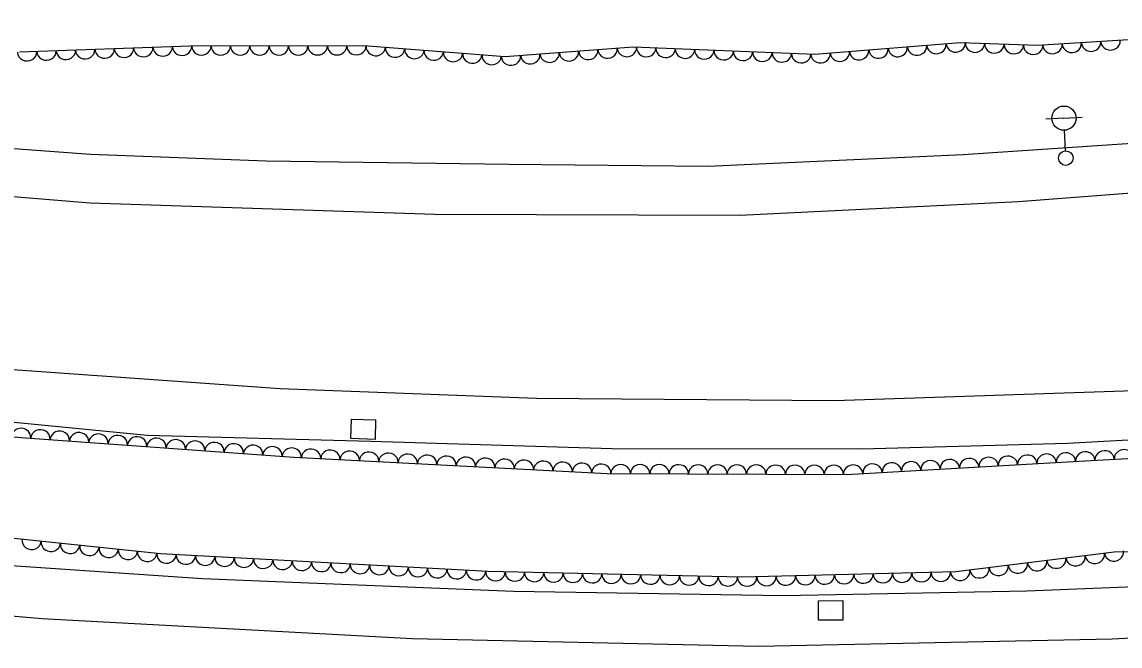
# Model space of a CAD drawing. Extents: x 1722896 to 1754269, y 648279 to 666297.
# Drawn here: x 1744970.8 to 1745197.5, y 651794.1 to 651922.9 of the extents above; entities that cross this region are included whole.
import ezdxf

# ---------------------------------------------------------------- set-up
doc = ezdxf.new("R2010")
doc.units = 0
for name, color, linetype in [('SURVEY - CENTERLINE - Preliminary Text', 7, 'Continuous'), ('SURVEY - DRAINAGE - Natural Features', 7, 'Continuous'), ('SURVEY - DTM - Breaklines', 7, 'Continuous'), ('SURVEY - VEGETATION - Features with Text', 7, 'Continuous')]:
    doc.layers.add(name, color=color, linetype=linetype)

msp = doc.modelspace()

# ---------------------------------------------------------------- linework, layer by layer
at = {"layer": 'SURVEY - CENTERLINE - Preliminary Text'}
for points in [[(1744417.57, 651954.56), (1744476.63, 651946.66), (1744519.52, 651940.63), (1744589.45, 651931.19), (1744657.16, 651921.82), (1744761.49, 651908.29), (1744845.14, 651898.46), (1744907.69, 651891.93), (1744984.94, 651885.57), (1745056.09, 651883.28), (1745119.07, 651883.04), (1745176.58, 651885.85), (1745245.69, 651891.19), (1745282.62, 651894.85), (1745316.45, 651899.29)], [(1744428.61, 651917.82), (1744494.53, 651908.99), (1744571.23, 651898.17), (1744636.58, 651889.4), (1744713.29, 651878.82), (1744780.05, 651870.32), (1744831.53, 651864.7), (1744902.34, 651857.13), (1744965.06, 651851.45), (1745024.16, 651847.27), (1745077.03, 651845.29), (1745138.58, 651844.83), (1745202.53, 651846.9), (1745265.56, 651851.03), (1745296.15, 651853.76), (1745332.46, 651857.97)], [(1744888.47, 651904.92), (1744932.85, 651899.5), (1744985, 651895.66), (1745021.22, 651894.26), (1745071.36, 651893.58), (1745112.42, 651893.15), (1745165.13, 651895.58), (1745224.63, 651899.57), (1745270.94, 651903.69), (1745312.62, 651909.18)], [(1744430.57, 651906.99), (1744477.51, 651900.82), (1744531.64, 651893.32), (1744601, 651883.98), (1744661.3, 651876.86), (1744719.2, 651868.7), (1744777.16, 651861.06), (1744827.35, 651855.39), (1744883.63, 651848.94), (1744942.37, 651842.93), (1744996.72, 651837.63), (1745042.89, 651836.42), (1745092.68, 651834.86), (1745144.19, 651834.83), (1745186.66, 651835.99), (1745231.85, 651838.46), (1745285.51, 651842.63), (1745300.12, 651844.27), (1745336.22, 651848.26)], [(1745347.5, 651819.12), (1745291.21, 651812.48), (1745231.41, 651807.57), (1745178.32, 651805.45), (1745127.98, 651804.47), (1745072.33, 651805.38), (1745008.11, 651807.97), (1744953.38, 651811.68), (1744896.02, 651817.16), (1744839.01, 651824.12), (1744774.09, 651831.65), (1744710.26, 651840.13), (1744650.92, 651848.72), (1744591.58, 651857.64), (1744536.37, 651864.87), (1744437.42, 651879.02)], [(1744441.02, 651868.02), (1744478.25, 651862.75), (1744524.47, 651856.41), (1744567.89, 651850.11), (1744608.26, 651844.32), (1744662.09, 651836.72), (1744714.39, 651829.29), (1744758.19, 651823.69), (1744807.95, 651816.9), (1744864.48, 651810.52), (1744926.07, 651804.1), (1744974.91, 651799.84), (1745051.45, 651795.69), (1745122.8, 651794.13), (1745195.88, 651795.61), (1745241.8, 651797.98), (1745286.49, 651801.25), (1745315.24, 651804.21), (1745351.44, 651808.97)]]:
    msp.add_lwpolyline(points, dxfattribs=at)
at = {"layer": 'SURVEY - DRAINAGE - Natural Features'}
for p, q in [((1745041.3, 651838.86), (1745041.3, 651838.86)), ((1745137.78, 651801.48), (1745137.78, 651801.48))]:
    msp.add_line(p, q, dxfattribs=at)
for points in [[(1745038.74, 651836.94), (1745038.86, 651840.94), (1745043.86, 651840.78), (1745043.73, 651836.78), (1745038.74, 651836.94)], [(1745135.29, 651799.47), (1745135.28, 651803.47), (1745140.28, 651803.49), (1745140.29, 651799.49), (1745135.29, 651799.47)]]:
    msp.add_lwpolyline(points, dxfattribs=at)
at = {"layer": 'SURVEY - DTM - Breaklines'}
for p, q in [((1745185.95, 651903.07), (1745189.69, 651903.25)), ((1745185.95, 651903.07), (1745182.2, 651902.89)), ((1745186.27, 651896.32), (1745186.06, 651900.57))]:
    msp.add_line(p, q, dxfattribs=at)
for centre, radius in [((1745185.95, 651903.07), 2.5), ((1745186.34, 651894.83), 1.5)]:
    msp.add_circle(centre, radius, dxfattribs=at)
at = {"layer": 'SURVEY - VEGETATION - Features with Text'}
for points in [[(1745219.15, 651920.47), (1745180.51, 651918.05), (1745164.5, 651918.64), (1745134.51, 651916.24), (1745097.03, 651917.7), (1745070.62, 651915.76), (1745041.42, 651918), (1745005.47, 651917.95), (1744970.33, 651916.7)], [(1744922.58, 651841.26), (1744971.59, 651837.12), (1745026.97, 651833.1), (1745091.63, 651829.72), (1745141.03, 651829.54), (1745189.03, 651832.27), (1745234.37, 651834.75), (1745285.27, 651839.09), (1745324.37, 651842.89), (1745336.11, 651844.12)], [(1745337.83, 651823.09), (1745298.08, 651817.89), (1745239.96, 651814.03), (1745196.34, 651813.53), (1745163.64, 651809.43), (1745119.43, 651808.32), (1745067.06, 651809.51), (1744999.44, 651813.15), (1744944.78, 651818.87)]]:
    msp.add_lwpolyline(points, dxfattribs=at)
for centre, major_axis in [((1745195.57, 651918.99), (-2, -0.13)), ((1744971.91, 651916.75), (-2, -0.07)), ((1744975.91, 651916.9), (-2, -0.07)), ((1744979.91, 651917.04), (-2, -0.07)), ((1744983.9, 651917.18), (-2, -0.07)), ((1744987.9, 651917.32), (-2, -0.07)), ((1744991.9, 651917.47), (-2, -0.07)), ((1744995.89, 651917.61), (-2, -0.07)), ((1744999.89, 651917.75), (-2, -0.07)), ((1745003.89, 651917.89), (-2, -0.07)), ((1745007.89, 651917.95), (-2, 0)), ((1745011.89, 651917.96), (-2, 0)), ((1745015.89, 651917.97), (-2, 0)), ((1745019.89, 651917.97), (-2, 0)), ((1745023.89, 651917.98), (-2, 0)), ((1745027.89, 651917.98), (-2, 0)), ((1745031.89, 651917.99), (-2, 0)), ((1745035.89, 651917.99), (-2, 0)), ((1745039.89, 651918), (-2, 0)), ((1745043.88, 651917.81), (-1.99, 0.15)), ((1745047.87, 651917.51), (-1.99, 0.15)), ((1745051.86, 651917.2), (-1.99, 0.15)), ((1745055.85, 651916.9), (-1.99, 0.15)), ((1745059.83, 651916.59), (-1.99, 0.15)), ((1745083.77, 651916.73), (-1.99, -0.15)), ((1745087.76, 651917.02), (-1.99, -0.15)), ((1745091.75, 651917.31), (-1.99, -0.15)), ((1745095.74, 651917.61), (-1.99, -0.15)), ((1745099.73, 651917.6), (-2, 0.08)), ((1745103.73, 651917.44), (-2, 0.08)), ((1745107.72, 651917.29), (-2, 0.08)), ((1745111.72, 651917.13), (-2, 0.08)), ((1745115.72, 651916.97), (-2, 0.08)), ((1745119.71, 651916.82), (-2, 0.08)), ((1745123.71, 651916.66), (-2, 0.08)), ((1745139.69, 651916.65), (-1.99, -0.16)), ((1745143.67, 651916.97), (-1.99, -0.16)), ((1745147.66, 651917.29), (-1.99, -0.16)), ((1745151.65, 651917.61), (-1.99, -0.16)), ((1745155.64, 651917.93), (-1.99, -0.16)), ((1745159.62, 651918.25), (-1.99, -0.16)), ((1745163.61, 651918.57), (-1.99, -0.16)), ((1745167.6, 651918.53), (-2, 0.07)), ((1745171.6, 651918.38), (-2, 0.07)), ((1745175.6, 651918.23), (-2, 0.07)), ((1745179.6, 651918.08), (-2, 0.07)), ((1745183.59, 651918.24), (-2, -0.13)), ((1745187.58, 651918.49), (-2, -0.13)), ((1745191.57, 651918.74), (-2, -0.13)), ((1745063.82, 651916.28), (-1.99, 0.15)), ((1745067.81, 651915.98), (-1.99, 0.15)), ((1745071.8, 651915.85), (-1.99, -0.15)), ((1745075.79, 651916.14), (-1.99, -0.15)), ((1745079.78, 651916.44), (-1.99, -0.15)), ((1745127.71, 651916.5), (-2, 0.08)), ((1745131.71, 651916.35), (-2, 0.08)), ((1745135.7, 651916.33), (-1.99, -0.16)), ((1744970.67, 651837.2), (1.99, -0.17)), ((1744974.66, 651836.9), (1.99, -0.14)), ((1744978.65, 651836.61), (1.99, -0.14)), ((1744982.64, 651836.32), (1.99, -0.14)), ((1744986.63, 651836.03), (1.99, -0.14)), ((1744990.62, 651835.74), (1.99, -0.14)), ((1744994.61, 651835.45), (1.99, -0.14)), ((1744998.6, 651835.16), (1.99, -0.14)), ((1745002.59, 651834.87), (1.99, -0.14)), ((1745006.58, 651834.58), (1.99, -0.14)), ((1745010.57, 651834.29), (1.99, -0.14)), ((1745014.56, 651834), (1.99, -0.14)), ((1745018.55, 651833.71), (1.99, -0.14)), ((1745022.54, 651833.42), (1.99, -0.14)), ((1745026.53, 651833.13), (1.99, -0.14)), ((1745030.52, 651832.91), (2, -0.1)), ((1745034.51, 651832.7), (2, -0.1)), ((1745038.51, 651832.49), (2, -0.1)), ((1745042.5, 651832.29), (2, -0.1)), ((1745046.5, 651832.08), (2, -0.1)), ((1745050.49, 651831.87), (2, -0.1)), ((1745054.49, 651831.66), (2, -0.1)), ((1745058.48, 651831.45), (2, -0.1)), ((1745062.48, 651831.24), (2, -0.1)), ((1745066.47, 651831.04), (2, -0.1)), ((1745166.39, 651830.98), (2, 0.11)), ((1745170.39, 651831.21), (2, 0.11)), ((1745174.38, 651831.44), (2, 0.11)), ((1745178.38, 651831.67), (2, 0.11)), ((1745182.37, 651831.89), (2, 0.11)), ((1745186.36, 651832.12), (2, 0.11)), ((1745190.36, 651832.35), (2, 0.11)), ((1745194.35, 651832.56), (2, 0.11)), ((1745198.34, 651832.78), (2, 0.11)), ((1745070.47, 651830.83), (2, -0.1)), ((1745074.46, 651830.62), (2, -0.1)), ((1745078.45, 651830.41), (2, -0.1)), ((1745082.45, 651830.2), (2, -0.1)), ((1745086.44, 651829.99), (2, -0.1)), ((1745090.44, 651829.79), (2, -0.1)), ((1745094.44, 651829.71), (2, -0.01)), ((1745098.44, 651829.7), (2, -0.01)), ((1745102.44, 651829.68), (2, -0.01)), ((1745106.44, 651829.67), (2, -0.01)), ((1745110.44, 651829.65), (2, -0.01)), ((1745114.44, 651829.64), (2, -0.01)), ((1745118.44, 651829.62), (2, -0.01)), ((1745122.44, 651829.61), (2, -0.01)), ((1745126.44, 651829.59), (2, -0.01)), ((1745130.44, 651829.58), (2, -0.01)), ((1745134.44, 651829.56), (2, -0.01)), ((1745138.44, 651829.54), (2, -0.01)), ((1745142.43, 651829.62), (2, 0.11)), ((1745146.43, 651829.84), (2, 0.11)), ((1745150.42, 651830.07), (2, 0.11)), ((1745154.41, 651830.3), (2, 0.11)), ((1745158.41, 651830.53), (2, 0.11)), ((1745162.4, 651830.75), (2, 0.11)), ((1744972.82, 651815.94), (-1.99, 0.21)), ((1744976.8, 651815.52), (-1.99, 0.21)), ((1744980.78, 651815.1), (-1.99, 0.21)), ((1744984.76, 651814.69), (-1.99, 0.21)), ((1744988.74, 651814.27), (-1.99, 0.21)), ((1744992.71, 651813.86), (-1.99, 0.21)), ((1744996.69, 651813.44), (-1.99, 0.21)), ((1745000.68, 651813.09), (-2, 0.11)), ((1745004.67, 651812.87), (-2, 0.11)), ((1745008.66, 651812.66), (-2, 0.11)), ((1745012.66, 651812.44), (-2, 0.11)), ((1745188.36, 651812.52), (-1.98, -0.25)), ((1745192.33, 651813.02), (-1.98, -0.25)), ((1745196.3, 651813.52), (-1.98, -0.25)), ((1745016.65, 651812.23), (-2, 0.11)), ((1745020.65, 651812.01), (-2, 0.11)), ((1745024.64, 651811.79), (-2, 0.11)), ((1745028.63, 651811.58), (-2, 0.11)), ((1745032.63, 651811.36), (-2, 0.11)), ((1745036.62, 651811.15), (-2, 0.11)), ((1745040.62, 651810.93), (-2, 0.11)), ((1745044.61, 651810.72), (-2, 0.11)), ((1745048.61, 651810.5), (-2, 0.11)), ((1745052.6, 651810.29), (-2, 0.11)), ((1745056.59, 651810.07), (-2, 0.11)), ((1745168.51, 651810.04), (-1.98, -0.25)), ((1745172.48, 651810.54), (-1.98, -0.25)), ((1745176.45, 651811.03), (-1.98, -0.25)), ((1745180.42, 651811.53), (-1.98, -0.25)), ((1745184.39, 651812.03), (-1.98, -0.25)), ((1745060.59, 651809.86), (-2, 0.11)), ((1745064.58, 651809.64), (-2, 0.11)), ((1745068.58, 651809.47), (-2, 0.05)), ((1745072.58, 651809.38), (-2, 0.05)), ((1745076.58, 651809.29), (-2, 0.05)), ((1745080.58, 651809.2), (-2, 0.05)), ((1745084.57, 651809.11), (-2, 0.05)), ((1745088.57, 651809.02), (-2, 0.05)), ((1745092.57, 651808.93), (-2, 0.05)), ((1745096.57, 651808.84), (-2, 0.05)), ((1745100.57, 651808.75), (-2, 0.05)), ((1745104.57, 651808.66), (-2, 0.05)), ((1745108.57, 651808.57), (-2, 0.05)), ((1745112.57, 651808.48), (-2, 0.05)), ((1745116.57, 651808.39), (-2, 0.05)), ((1745120.57, 651808.35), (-2, -0.05)), ((1745124.56, 651808.45), (-2, -0.05)), ((1745128.56, 651808.55), (-2, -0.05)), ((1745132.56, 651808.65), (-2, -0.05)), ((1745136.56, 651808.75), (-2, -0.05)), ((1745140.56, 651808.85), (-2, -0.05)), ((1745144.56, 651808.95), (-2, -0.05)), ((1745148.56, 651809.05), (-2, -0.05)), ((1745152.56, 651809.15), (-2, -0.05)), ((1745156.55, 651809.25), (-2, -0.05)), ((1745160.55, 651809.35), (-2, -0.05)), ((1745164.54, 651809.54), (-1.98, -0.25))]:
    msp.add_ellipse(centre, major_axis=major_axis, ratio=0.940188, start_param=0, end_param=3.141593, dxfattribs=at)

doc.saveas('drawing.dxf')
